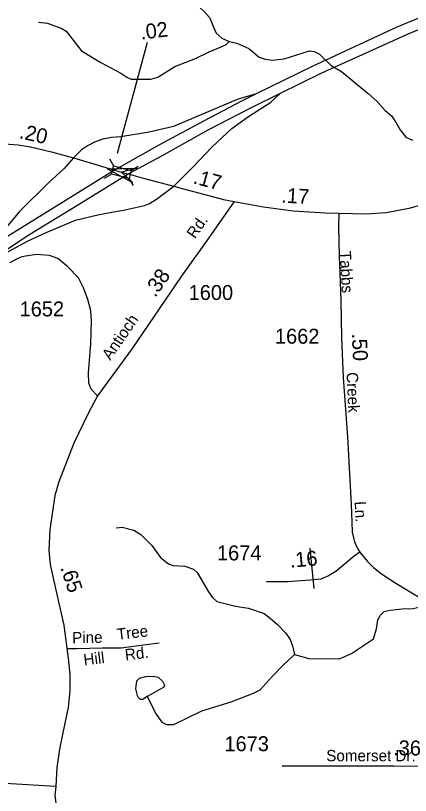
# Model space of a CAD drawing. Extents: x 2056842 to 2160602, y 826753 to 1016856.
# Drawn here: x 2133582 to 2136885, y 928586 to 935117 of the extents above; entities that cross this region are included whole.
import ezdxf

# ---------------------------------------------------------------- set-up
doc = ezdxf.new("R2010")
doc.units = 0
for name, color, linetype in [('Exist Hydrographic Creek Single Shore', 7, 'Continuous'), ('Exist Hydrographic Misc Water Feature', 7, 'Continuous'), ('Exist Road Non-System Type 51', 7, 'Continuous'), ('Exist Road Non-System Type 51 Label', 7, 'Continuous'), ('Exist Road Primary Interstate Divided Center Attributed', 7, 'Continuous'), ('Exist Road Primary Interstate Ramp 1 Lane Attributed', 7, 'Continuous'), ('Exist Road Primary US Attributed', 7, 'Continuous'), ('Exist Road Primary US Mileage Hundredths English Label', 7, 'Continuous'), ('Exist Road Primary US Structure Standard Bridge CELL', 7, 'Continuous'), ('Exist Road Primary US UnDivided 4 Lane Attributed', 7, 'Continuous'), ('Exist Road Secondary Mileage Hundredths English Label', 7, 'Continuous'), ('Exist Road Secondary Structure Standard Bridge Attributed CELL', 7, 'Continuous'), ('Exist Road Secondary Type 51 Attributed', 7, 'Continuous'), ('Exist Road Secondary Type 51 Label', 7, 'Continuous'), ('Exist Road Secondary Type 51 Number Label', 7, 'Continuous')]:
    doc.layers.add(name, color=color, linetype=linetype)

msp = doc.modelspace()

# ---------------------------------------------------------------- linework, layer by layer
at = {"layer": 'Exist Hydrographic Creek Single Shore'}
for points in [[(2134449.2, 936197.1), (2134475.5, 936081.8), (2134502.2, 935954), (2134538.6, 935889.5), (2134609.5, 935797), (2134740, 935631), (2134761.5, 935560.1), (2134790.3, 935451.4), (2134896.9, 935327.8), (2134936.9, 935292), (2135089.4, 935216.7), (2135163.7, 935148.9), (2135203.9, 935101.2), (2135244, 935009.4), (2135260.2, 934971.5), (2135306.6, 934927.7), (2135368.5, 934899.9)], [(2133774, 935062.9), (2133850.1, 935053.3), (2133968.4, 935009.8), (2134004.3, 934988), (2134102.9, 934862.4), (2134133.1, 934822.5), (2134295.7, 934725.3), (2134463.8, 934636), (2134512, 934602.2), (2134550.2, 934584.4), (2134714.2, 934585.1), (2134772, 934601.4), (2134915.6, 934692), (2135087.4, 934756.7), (2135201.2, 934813.3), (2135302.9, 934855.7), (2135344.5, 934873.9), (2135368.5, 934899.9)], [(2135368.5, 934899.9), (2135432.5, 934886.3), (2135532.8, 934840.7), (2135619.1, 934769.1), (2135669.1, 934751.3), (2135731, 934743.6), (2135829.1, 934756), (2136040.9, 934820.9), (2136080.9, 934817.1), (2136124.7, 934795.2), (2136223.4, 934699.7), (2136307.7, 934650.1), (2136532.4, 934465.1), (2136604.6, 934399.5), (2136672.9, 934323.7), (2136727, 934278), (2136767.4, 934220.2), (2136799.6, 934160.3), (2136847.8, 934098.5), (2136903.7, 934074.8)], [(2134424.7, 930826.3), (2134472.6, 930832.6), (2134570.7, 930807), (2134630.5, 930771.3), (2134723, 930677.7), (2134793.5, 930578), (2134861.8, 930526.4), (2134901.8, 930510.5), (2134997.8, 930507), (2135069.8, 930479.3), (2135102.2, 930451.4), (2135130.4, 930405.5), (2135194.8, 930289.8), (2135228.9, 930243.9), (2135267, 930210.2), (2135421.4, 930170.8), (2135531.3, 930153.4), (2135661.3, 930109.9), (2135711.9, 930069.7), (2135773.9, 930016.4), (2135841.1, 929946.7), (2135876.6, 929896.1), (2135899.4, 929839), (2135914.6, 929766.8)], [(2135914.6, 929766.8), (2136035.1, 929733.5), (2136291.4, 929729), (2136391.4, 929774.7), (2136576.3, 929896.3), (2136601.9, 929979.9), (2136612, 930057.2), (2136636.1, 930094), (2136664.7, 930126.1), (2136715.1, 930138.5), (2136817, 930149), (2136907.1, 930152.3), (2137098.7, 930196.1), (2137150.8, 930204.4), (2137242.7, 930248.8), (2137326.6, 930269.1), (2137526.9, 930299.7)], [(2134682.1, 929413.9), (2134757.5, 929266), (2134805.6, 929198.2), (2134845.6, 929180.4), (2134905.5, 929180.7), (2135139.1, 929293.7), (2135384.9, 929370.8), (2135572.3, 929441.5), (2135628.3, 929469.8), (2135728.4, 929583), (2135818.3, 929674.3), (2135914.6, 929766.8)]]:
    msp.add_lwpolyline(points, dxfattribs=at)
at = {"layer": 'Exist Hydrographic Misc Water Feature'}
msp.add_lwpolyline([(2134682.1, 929413.9), (2134645.4, 929389.8), (2134627.7, 929388.5), (2134606.2, 929411.3), (2134588.4, 929478.5), (2134597.3, 929544.4), (2134620.1, 929567.2), (2134672, 929582.4), (2134734.1, 929584.9), (2134775.9, 929576.1), (2134810.1, 929541.9), (2134829.1, 929510.2), (2134821.5, 929492.4), (2134745.5, 929448.1), (2134682.1, 929413.9)], dxfattribs=at)
at = {"layer": 'Exist Road Non-System Type 51'}
for points in [[(2136043.1, 930656.6), (2136078.3, 930319.6)], [(2134783.9, 929860.6), (2134653, 929843.3), (2134466.3, 929820.2), (2134306.5, 929820.2), (2134096.7, 929812.5), (2134010.8, 929812.5)]]:
    msp.add_lwpolyline(points, dxfattribs=at)
at = {"layer": 'Exist Road Primary Interstate Divided Center Attributed'}
for points in [[(2144416.4, 936596.5), (2144232.7, 936613.1), (2143571.3, 936631.1), (2142919, 936611.3), (2142187.5, 936546.5), (2141486.6, 936442.1), (2140913.5, 936330.5), (2140349.3, 936213.5), (2139896.7, 936094.6), (2139389.3, 935954.2), (2138635.3, 935716.6), (2137934.4, 935480.7), (2137334.2, 935255.7), (2136772.8, 935021.7), (2136063.8, 934692.2), (2135594.6, 934461.4)], [(2135799.7, 934468.8), (2136139.4, 934636.4), (2136861, 934962.3), (2137411.6, 935190.9), (2138121.5, 935451.9), (2138692.9, 935639.2), (2139455.9, 935873.2), (2139776.2, 935952.4), (2140200, 936031.6), (2140571.6, 936080.2), (2141208.6, 936121.6), (2141713.3, 936114.4), (2142430.4, 936119.8), (2143289.7, 936125.2), (2143844.9, 936127), (2144422.6, 936134.4)], [(2135594.6, 934461.4), (2135470.8, 934400.6), (2135159.5, 934236.8), (2134779.8, 934031.5), (2134409.2, 933821.5)], [(2134524.6, 933790.9), (2134805, 933943.3), (2135193.7, 934161.1), (2135544.6, 934343), (2135799.7, 934468.8)], [(2134409.2, 933821.5), (2134063.6, 933606.7), (2133574.2, 933304.2), (2132912.4, 932901.8)], [(2133294.6, 933019.9), (2133700.1, 933286.2), (2134094.2, 933527.4), (2134524.6, 933790.9)]]:
    msp.add_lwpolyline(points, dxfattribs=at)
at = {"layer": 'Exist Road Primary Interstate Ramp 1 Lane Attributed'}
for points in [[(2135594.6, 934461.4), (2135435.3, 934413.9), (2134901.9, 934187.5), (2134699, 934140.8), (2134462, 934101.3), (2134384, 934095.3), (2134313, 934081.3), (2134242.5, 934058.4), (2134182.6, 934026), (2134134.5, 933994.1), (2134065.6, 933925.2)], [(2134905.1, 933689.1), (2135065.8, 933846.5), (2135227.4, 934019), (2135391.7, 934172.7), (2135530, 934271.5), (2135718.5, 934391.9), (2135799.7, 934468.8)], [(2134065.6, 933925.2), (2133987.3, 933835.2), (2133860.8, 933719.3), (2133614.2, 933475.7), (2133505.6, 933345), (2133305.8, 933173.9), (2132912.4, 932901.8)], [(2133294.6, 933019.9), (2133682.9, 933226.9), (2133838.2, 933301.4), (2134084.7, 933403.4), (2134268.8, 933447.5), (2134386.4, 933471.7), (2134484.7, 933487.1), (2134659.3, 933526.3), (2134701.3, 933543.1), (2134761.2, 933578.9), (2134827.8, 933630.9), (2134905.1, 933689.1)]]:
    msp.add_lwpolyline(points, dxfattribs=at)
at = {"layer": 'Exist Road Primary US Attributed'}
for points in [[(2134065.6, 933925.2), (2134244.7, 933872.6), (2134409.2, 933821.5)], [(2134409.2, 933821.5), (2134467.6, 933805.6), (2134524.6, 933790.9)], [(2134524.6, 933790.9), (2134661.8, 933753.1), (2134905.1, 933689.1)], [(2136287.1, 933461.3), (2136518.5, 933456.6), (2136683.7, 933467.4), (2136874.1, 933503.3), (2137189.2, 933592.3), (2137613, 933723.4), (2137646.7, 933733.6)], [(2134905.1, 933689.1), (2134976, 933670.4), (2135166.4, 933620.1), (2135321.7, 933577.9), (2135411.5, 933559.9)], [(2135411.5, 933559.9), (2135655.7, 933515), (2135905.3, 933482.7), (2136172.7, 933466), (2136287.1, 933461.3)]]:
    msp.add_lwpolyline(points, dxfattribs=at)
at = {"layer": 'Exist Road Primary US Mileage Hundredths English Label'}
msp.add_line((2134433.8, 933964.4), (2134684.5, 934895.5), dxfattribs=at)
at = {"layer": 'Exist Road Primary US Structure Standard Bridge CELL'}
for p, q in [((2134367.4, 933917.8), (2134402.6, 933858.4)), ((2134548.9, 933820.6), (2134608.3, 933855.7)), ((2134325.7, 933754.9), (2134385.1, 933790)), ((2134531.8, 933753.8), (2134566.9, 933694.4))]:
    msp.add_line(p, q, dxfattribs=at)
msp.add_lwpolyline([(2134402.6, 933858.4), (2134549, 933820.9), (2134531.5, 933752.5), (2134385.1, 933790)], close=True, dxfattribs=at)
at = {"layer": 'Exist Road Primary US UnDivided 4 Lane Attributed'}
msp.add_lwpolyline([(2133329.3, 934040.5), (2133421, 934046.1), (2133527.3, 934041.6), (2133603.4, 934034.3), (2133708.1, 934018.7), (2133881.5, 933975.6), (2134065.6, 933925.2)], dxfattribs=at)
at = {"layer": 'Exist Road Secondary Structure Standard Bridge Attributed CELL'}
msp.add_lwpolyline([(2134563.2, 933717.5), (2134349.2, 933834.4), (2134592.9, 933840.1), (2134467.6, 933805.6)], close=True, dxfattribs=at)
at = {"layer": 'Exist Road Secondary Type 51 Attributed'}
for points in [[(2135411.5, 933559.9), (2135198.2, 933255.8), (2134968.4, 932932.3), (2134556.3, 932327.7), (2134268.1, 931931.4)], [(2136287.1, 933461.3), (2136283.1, 933350.1), (2136288.9, 933101.2), (2136302.2, 932733.2), (2136308.8, 932419.6), (2136323.9, 932086.1), (2136341.5, 931816.6), (2136358.4, 931588.2), (2136390.1, 931022.9), (2136394.5, 930876.2), (2136398.8, 930790.4), (2136416.2, 930708.9), (2136442.2, 930654.6), (2136462.9, 930624.2)], [(2134268.1, 931931.4), (2134215.5, 931987.6), (2134194.9, 932038.8), (2134193.1, 932124.2), (2134211, 932368.5), (2134217.8, 932562.2), (2134211, 932645.3), (2134187.7, 932740.5), (2134150, 932838.4), (2134107.3, 932921.6), (2134020.3, 933014.1), (2133935, 933083.3), (2133867.2, 933108), (2133757.6, 933117), (2133665.1, 933102.6), (2133625.8, 933092.6), (2133589.4, 933077.5), (2133534.1, 933047.8)], [(2134268.1, 931931.4), (2134190.4, 931784.5), (2134068.3, 931536.5), (2133944.4, 931213.1), (2133909.4, 931097.2), (2133868.1, 930809.7), (2133859.1, 930637.2), (2133872.6, 930519.5), (2133928.2, 930269.7), (2133985.7, 930012.7), (2134020.7, 929733.3), (2134036.9, 929598.5), (2134035.1, 929462), (2134022.5, 929321.8), (2133994.7, 929189.7), (2133949.8, 928972.3), (2133927.3, 928818.6), (2133917.9, 928661)], [(2136462.9, 930624.2), (2136415.1, 930589.4), (2136262, 930462.3), (2136201.2, 930425.4), (2136134.9, 930398.2), (2136049.2, 930388.4), (2135969.9, 930383), (2135862.4, 930375.4), (2135680, 930373.2)], [(2136462.9, 930624.2), (2136525.9, 930545.9), (2136575.8, 930494.9), (2136642.1, 930441.7), (2136764.5, 930364), (2137015.9, 930209.5), (2137188.3, 930072.9), (2137324.8, 929922), (2137410.1, 929784.5), (2137517.8, 929486.2), (2137617.5, 929224.8), (2137676.8, 929034.3), (2137707.8, 928820.1)], [(2137707.8, 928820.1), (2136748.7, 928829.2), (2135812.8, 928830.9)], [(2133917.9, 928661), (2133445.6, 928687.9), (2133057.7, 928696.9), (2132168, 928719.4), (2131684.9, 928757.1), (2131150.7, 928792.1)], [(2133917.9, 928661), (2133911.6, 928583.7), (2133924.2, 928479.5), (2133954.7, 928303.4), (2133990.6, 928114.7)]]:
    msp.add_lwpolyline(points, dxfattribs=at)

# ---------------------------------------------------------------- texts
at = {"layer": 'Exist Road Non-System Type 51 Label'}
for s, rotation, p in [('Tree', 6.85824, (2134435.9, 929887.4)), ('Pine', 1.10037, (2134056.2, 929859.2)), ('Hill', 6.85824, (2134155.8, 929673.9)), ('Rd.', 6.85824, (2134502.4, 929715.5))]:
    msp.add_text(s, height=95, rotation=rotation, dxfattribs=at).set_placement(p)
at = {"layer": 'Exist Road Primary US Mileage Hundredths English Label'}
for s, rotation, p in [('.02', 6.96467, (2134632.2, 934915.5)), ('.20', 347.21255, (2133606.6, 934091.1)), ('.17', 344.79066, (2135060.6, 933713.7)), ('.17', 356.4335, (2135802.4, 933551.7))]:
    msp.add_text(s, height=125, rotation=rotation, dxfattribs=at).set_placement(p)
at = {"layer": 'Exist Road Secondary Mileage Hundredths English Label'}
for s, rotation, p in [('.38', 55.4549, (2134750.8, 932750)), ('.50', 272.69789, (2136395, 932453.1)), ('.16', 5.11879, (2135881.3, 930492.3)), ('.65', 288.35573, (2133955, 930493)), ('.36', 359.45396, (2136740.3, 928921.9))]:
    msp.add_text(s, height=125, rotation=rotation, dxfattribs=at).set_placement(p)
at = {"layer": 'Exist Road Secondary Type 51 Label'}
for s, rotation, p in [('Rd.', 55.4549, (2135083.6, 933242.5)), ('Tabbs', 273.21961, (2136292.6, 933144)), ('Antioch', 55.4549, (2134375, 932224.4)), ('Creek', 272.65449, (2136350.5, 932128.6)), ('Ln.', 272.65449, (2136418.7, 931047.8))]:
    msp.add_text(s, height=95, rotation=rotation, dxfattribs=at).set_placement(p)
msp.add_text('Somerset Dr.', height=95, dxfattribs=at).set_placement((2136181.2, 928871.5))
at = {"layer": 'Exist Road Secondary Type 51 Number Label'}
for s, p in [('1600', (2135030.1, 932735.3)), ('1652', (2133615.8, 932597.7)), ('1662', (2135752.1, 932369.3)), ('1674', (2135267, 930554.1)), ('1673', (2135329.4, 928956))]:
    msp.add_text(s, height=125, dxfattribs=at).set_placement(p)

doc.saveas('drawing.dxf')
